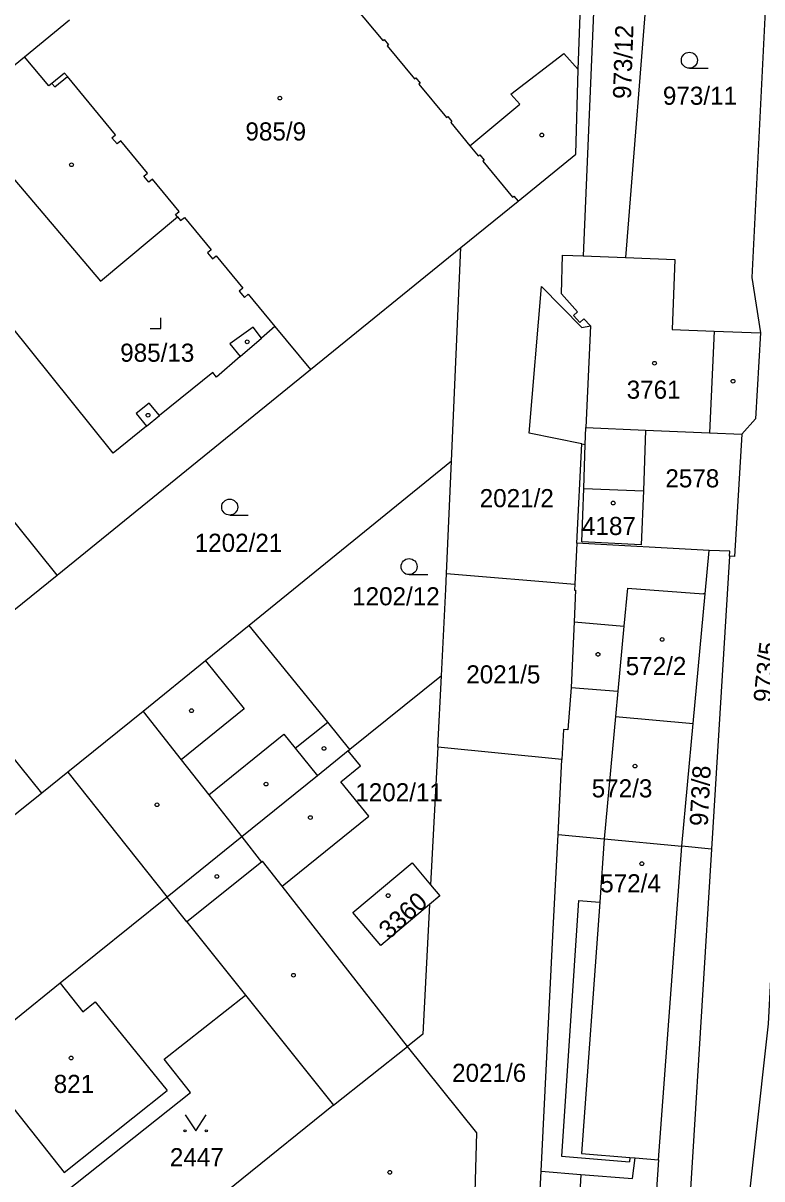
# Model space of a CAD drawing. Extents: x -679220 to -673243, y -1075091 to -1066557.
# Drawn here: x -676604.5 to -676535.2, y -1070693.4 to -1070584.9 of the extents above; entities that cross this region are included whole.
import ezdxf

# ---------------------------------------------------------------- set-up
doc = ezdxf.new("R2010")
doc.units = 0
for name, color, linetype in [('Hranice parcel', 7, 'Continuous'), ('Parcelní čísla', 7, 'Continuous'), ('Vnitřní kresba', 7, 'Continuous'), ('Značky budov', 7, 'Continuous'), ('Značky kultur', 7, 'Continuous')]:
    doc.layers.add(name, color=color, linetype=linetype)

msp = doc.modelspace()

# ---------------------------------------------------------------- linework, layer by layer
at = {"layer": 'Hranice parcel'}
for p, q in [((-676577.54, -1070617.39), (-676563.42, -1070605.94)), ((-676564.31, -1070625.98), (-676563.42, -1070605.94)), ((-676553.88, -1070606.64), (-676551.94, -1070606.72)), ((-676551.94, -1070606.72), (-676547.97, -1070606.88)), ((-676580.89, -1070613.36), (-676577.54, -1070617.39)), ((-676601.32, -1070636.69), (-676577.54, -1070617.39)), ((-676546.09, -1070623.08), (-676546.3, -1070628.79)), ((-676552.55, -1070633.7), (-676552.07, -1070624.37)), ((-676552.07, -1070624.37), (-676551.75, -1070624.43)), ((-676551.89, -1070628.55), (-676551.75, -1070624.43)), ((-676601.32, -1070636.69), (-676609.93, -1070625.97)), ((-676564.31, -1070625.98), (-676583.29, -1070641.4)), ((-676564.78, -1070636.53), (-676564.31, -1070625.98)), ((-676552.55, -1070633.7), (-676552.75, -1070637.54)), ((-676540.13, -1070634.36), (-676552.55, -1070633.7)), ((-676564.78, -1070636.53), (-676552.75, -1070637.54)), ((-676602.76, -1070657.14), (-676612.2, -1070645.51)), ((-676565.26, -1070646.13), (-676573.84, -1070653.06)), ((-676565.6, -1070652.82), (-676565.26, -1070646.13)), ((-676542.7, -1070662.14), (-676541.63, -1070650.6)), ((-676565.6, -1070652.82), (-676566.27, -1070665.75)), ((-676553.94, -1070653.98), (-676565.6, -1070652.82)), ((-676574, -1070653.18), (-676573.84, -1070653.06)), ((-676554.31, -1070661.04), (-676553.94, -1070653.98)), ((-676544.9, -1070691.58), (-676542.7, -1070662.14)), ((-676555.89, -1070692.64), (-676552.18, -1070692.93)), ((-676552.18, -1070692.93), (-676554.27, -1070737.66))]:
    msp.add_line(p, q, dxfattribs=at)
for points in [[(-676552.42, -1070589.24), (-676550.77, -1070544), (-676549.22, -1070544.14)], [(-676550.43, -1070571.47), (-676550.75, -1070578.67), (-676551.94, -1070606.72)], [(-676545.25, -1070571.85), (-676545.76, -1070578.94), (-676547.97, -1070606.88)], [(-676534.51, -1070576.48), (-676534.73, -1070580.56), (-676536.12, -1070608.74), (-676535.32, -1070613.94)], [(-676573.34, -1070583.4), (-676570.75, -1070586.52), (-676570.63, -1070586.42), (-676570.23, -1070586.9), (-676570.35, -1070587.01), (-676567.78, -1070590.11), (-676567.66, -1070590.01), (-676567.24, -1070590.51), (-676567.37, -1070590.61), (-676564.78, -1070593.73), (-676564.65, -1070593.63), (-676564.26, -1070594.11), (-676564.38, -1070594.21), (-676562.59, -1070596.38), (-676557.9, -1070592.49), (-676558.74, -1070591.53), (-676553.77, -1070587.73), (-676552.42, -1070589.24)], [(-676610.73, -1070593.24), (-676604.36, -1070588.03), (-676600.16, -1070584.56)], [(-676563.42, -1070605.94), (-676558.06, -1070601.59), (-676552.64, -1070597.19), (-676552.42, -1070589.24)], [(-676610.73, -1070593.24), (-676597.25, -1070609.08), (-676590, -1070603.07), (-676589.72, -1070603.41), (-676589.37, -1070603.12), (-676586.86, -1070606.15), (-676587.21, -1070606.44), (-676586.73, -1070607.01), (-676586.38, -1070606.73), (-676583.87, -1070609.75), (-676584.22, -1070610.04), (-676583.74, -1070610.62), (-676583.4, -1070610.33), (-676580.89, -1070613.36)], [(-676580.89, -1070613.36), (-676582.12, -1070614.43), (-676582.93, -1070613.42), (-676585.1, -1070614.99), (-676584.14, -1070616.17), (-676586.35, -1070618.09), (-676586.69, -1070617.68), (-676591.71, -1070621.7), (-676592.68, -1070620.54), (-676593.89, -1070621.52), (-676592.92, -1070622.71), (-676596.04, -1070625.24), (-676617.31, -1070598.76)], [(-676551.88, -1070612.63), (-676552.27, -1070612.99), (-676552.87, -1070612.32), (-676552.49, -1070611.96), (-676554, -1070610.29), (-676553.88, -1070606.64)], [(-676547.97, -1070606.88), (-676543.35, -1070607.06), (-676543.59, -1070613.63), (-676539.66, -1070613.79), (-676535.32, -1070613.94)], [(-676552.07, -1070624.37), (-676557.01, -1070623.37), (-676555.85, -1070609.6), (-676552.08, -1070613.45), (-676551.27, -1070613.3), (-676551.88, -1070612.63)], [(-676535.32, -1070613.94), (-676535.78, -1070622.02), (-676537.08, -1070623.45)], [(-676551.75, -1070624.43), (-676551.69, -1070622.84), (-676546.09, -1070623.08)], [(-676546.09, -1070623.08), (-676540.09, -1070623.34), (-676537.08, -1070623.45)], [(-676537.08, -1070623.45), (-676537.75, -1070634.95), (-676538.22, -1070634.91)], [(-676546.3, -1070628.79), (-676546.52, -1070633.83), (-676552.07, -1070633.55), (-676551.89, -1070628.55)], [(-676541.63, -1070650.6), (-676540.5, -1070638.45), (-676540.13, -1070634.36)], [(-676538.22, -1070634.91), (-676538.19, -1070634.44), (-676540.13, -1070634.36)], [(-676538.22, -1070634.91), (-676539.91, -1070662.4), (-676542.7, -1070662.14)], [(-676565.26, -1070646.13), (-676564.84, -1070637.99), (-676564.78, -1070636.53)], [(-676612.2, -1070645.51), (-676606.2, -1070640.64), (-676601.32, -1070636.69)], [(-676552.75, -1070637.54), (-676552.78, -1070638.1), (-676552.68, -1070638.1), (-676552.79, -1070641.07), (-676553.07, -1070647.24)], [(-676583.29, -1070641.4), (-676587.4, -1070644.74), (-676593.24, -1070649.49), (-676600.31, -1070655.17), (-676602.76, -1070657.14)], [(-676573.84, -1070653.06), (-676575.92, -1070650.48), (-676583.29, -1070641.4)], [(-676553.07, -1070647.24), (-676553.39, -1070651.2), (-676553.79, -1070651.18), (-676553.94, -1070653.98)], [(-676553.07, -1070647.24), (-676548.69, -1070647.58), (-676548.91, -1070649.97), (-676541.63, -1070650.6)], [(-676533.16, -1070651.54), (-676534.6, -1070678.8), (-676539.57, -1070723.69), (-676537, -1070723.83)], [(-676574, -1070653.18), (-676576.88, -1070655.51), (-676583.98, -1070661.24)], [(-676568.45, -1070680.93), (-676580.2, -1070665.89), (-676572.07, -1070659.32), (-676574.68, -1070656.08), (-676572.85, -1070654.6), (-676574, -1070653.18)], [(-676602.76, -1070657.14), (-676611.66, -1070664.29), (-676618.84, -1070670.06), (-676621.92, -1070672.64)], [(-676583.98, -1070661.24), (-676590.99, -1070666.9), (-676601.03, -1070675), (-676609.37, -1070681.74), (-676612.48, -1070684.25)], [(-676583.98, -1070661.24), (-676582.14, -1070663.62), (-676589.14, -1070669.22), (-676583.64, -1070676.11)], [(-676555.89, -1070692.64), (-676554.77, -1070669.91), (-676554.31, -1070661.04)], [(-676554.31, -1070661.04), (-676549.97, -1070661.45), (-676542.7, -1070662.14)], [(-676566.36, -1070667.59), (-676570.93, -1070671.45), (-676573.56, -1070668.36), (-676568.01, -1070663.68), (-676566.27, -1070665.75)], [(-676566.27, -1070665.75), (-676565.4, -1070666.78), (-676566.36, -1070667.59)], [(-676566.36, -1070667.59), (-676566.99, -1070679.77), (-676568.45, -1070680.93)], [(-676602.77, -1070696.34), (-676588.78, -1070685.25), (-676591.27, -1070682.11), (-676583.64, -1070676.11)], [(-676583.64, -1070676.11), (-676575.39, -1070686.43), (-676583.98, -1070693.39), (-676596.79, -1070703.78)], [(-676563.44, -1070712.61), (-676562.59, -1070712.39), (-676561.93, -1070689.04), (-676568.45, -1070680.93)], [(-676544.9, -1070691.58), (-676547.16, -1070725.43), (-676547.8, -1070728.15), (-676554.04, -1070737.64), (-676554.27, -1070737.66)], [(-676552.18, -1070692.93), (-676547.31, -1070693.32), (-676547.08, -1070691.39), (-676544.9, -1070691.58)], [(-676558.26, -1070737.92), (-676558.02, -1070732.43), (-676555.89, -1070692.64)]]:
    msp.add_lwpolyline(points, dxfattribs=at)
at = {"layer": 'Vnitřní kresba'}
for p, q in [((-676602.09, -1070590.77), (-676604.36, -1070588.03)), ((-676600.62, -1070589.56), (-676601.81, -1070590.54)), ((-676601.54, -1070590.87), (-676600.35, -1070589.88)), ((-676600.35, -1070589.88), (-676600.62, -1070589.56)), ((-676595.82, -1070595.35), (-676600.35, -1070589.88)), ((-676601.81, -1070590.54), (-676602.09, -1070590.77)), ((-676601.81, -1070590.54), (-676601.54, -1070590.87)), ((-676596.17, -1070595.63), (-676595.82, -1070595.35)), ((-676595.69, -1070596.21), (-676596.17, -1070595.63)), ((-676595.34, -1070595.92), (-676595.69, -1070596.21)), ((-676592.83, -1070598.95), (-676595.34, -1070595.92)), ((-676562.59, -1070596.38), (-676561.79, -1070597.34)), ((-676561.79, -1070597.34), (-676561.66, -1070597.24)), ((-676561.66, -1070597.24), (-676561.25, -1070597.74)), ((-676561.25, -1070597.74), (-676561.37, -1070597.84)), ((-676561.37, -1070597.84), (-676558.58, -1070601.21)), ((-676593.18, -1070599.24), (-676592.83, -1070598.95)), ((-676592.7, -1070599.81), (-676593.18, -1070599.24)), ((-676592.36, -1070599.53), (-676592.7, -1070599.81)), ((-676589.85, -1070602.55), (-676592.36, -1070599.53)), ((-676558.58, -1070601.21), (-676558.46, -1070601.11)), ((-676558.46, -1070601.11), (-676558.06, -1070601.59)), ((-676590.2, -1070602.83), (-676589.85, -1070602.55)), ((-676590, -1070603.07), (-676590.2, -1070602.83)), ((-676551.27, -1070613.3), (-676551.69, -1070622.84)), ((-676539.66, -1070613.79), (-676540.09, -1070623.34)), ((-676584.14, -1070616.17), (-676582.12, -1070614.43)), ((-676592.92, -1070622.71), (-676591.71, -1070621.7)), ((-676551.89, -1070628.55), (-676546.3, -1070628.79)), ((-676547.8, -1070637.9), (-676548.13, -1070641.49)), ((-676547.8, -1070637.9), (-676540.65, -1070638.44)), ((-676540.5, -1070638.45), (-676540.65, -1070638.44)), ((-676552.79, -1070641.07), (-676548.13, -1070641.49)), ((-676548.13, -1070641.49), (-676548.69, -1070647.58)), ((-676587.4, -1070644.74), (-676583.76, -1070649.24)), ((-676593.24, -1070649.49), (-676589.68, -1070654.01)), ((-676583.76, -1070649.24), (-676589.68, -1070654.01)), ((-676578.96, -1070652.94), (-676575.92, -1070650.48)), ((-676548.91, -1070649.97), (-676549.97, -1070661.45)), ((-676587.08, -1070657.3), (-676580.03, -1070651.61)), ((-676580.03, -1070651.61), (-676578.96, -1070652.94)), ((-676578.96, -1070652.94), (-676576.88, -1070655.51)), ((-676589.68, -1070654.01), (-676587.08, -1070657.3)), ((-676600.31, -1070655.17), (-676590.99, -1070666.9)), ((-676587.08, -1070657.3), (-676583.98, -1070661.24)), ((-676549.97, -1070661.45), (-676550.4, -1070667.37)), ((-676539.91, -1070662.4), (-676541.72, -1070691.81)), ((-676582.14, -1070663.62), (-676582.04, -1070663.54)), ((-676580.2, -1070665.89), (-676582.04, -1070663.54)), ((-676589.14, -1070669.22), (-676590.99, -1070666.9)), ((-676552.39, -1070667.24), (-676554, -1070691.23)), ((-676552.39, -1070667.24), (-676550.4, -1070667.37)), ((-676550.4, -1070667.37), (-676552.12, -1070690.96)), ((-676601.03, -1070675), (-676598.89, -1070677.66)), ((-676598.89, -1070677.66), (-676597.74, -1070676.73)), ((-676597.74, -1070676.73), (-676590.97, -1070685.07)), ((-676575.39, -1070686.43), (-676568.45, -1070680.93)), ((-676609.37, -1070681.74), (-676600.66, -1070692.75)), ((-676600.66, -1070692.75), (-676590.97, -1070685.07)), ((-676554, -1070691.23), (-676547.61, -1070691.75)), ((-676552.12, -1070690.96), (-676547.58, -1070691.35)), ((-676547.58, -1070691.35), (-676547.61, -1070691.75)), ((-676547.58, -1070691.35), (-676547.08, -1070691.39)), ((-676541.72, -1070691.81), (-676543.33, -1070716.64))]:
    msp.add_line(p, q, dxfattribs=at)
at = {"layer": 'Značky budov'}
for centre in [(-676580.41, -1070591.91), (-676555.84, -1070595.38), (-676599.96, -1070598.17), (-676583.47, -1070614.79), (-676545.26, -1070616.8), (-676537.89, -1070618.49), (-676592.78, -1070621.68), (-676549.13, -1070629.92), (-676544.55, -1070642.72), (-676550.56, -1070644.12), (-676588.7, -1070649.41), (-676576.27, -1070652.95), (-676547.09, -1070654.61), (-676581.71, -1070656.3), (-676591.94, -1070658.24), (-676577.55, -1070659.44), (-676546.45, -1070663.77), (-676586.32, -1070664.97), (-676570.25, -1070666.77), (-676579.14, -1070674.24), (-676599.99, -1070682.01), (-676570.1, -1070692.74)]:
    msp.add_circle(centre, 0.175, dxfattribs=at)
at = {"layer": 'Značky kultur'}
for p, q in [((-676541.99, -1070589.11), (-676540.24, -1070589.11)), ((-676591.58, -1070613.54), (-676591.58, -1070612.54)), ((-676592.58, -1070613.54), (-676591.58, -1070613.54)), ((-676585.12, -1070631.05), (-676583.37, -1070631.05)), ((-676568.29, -1070636.64), (-676566.54, -1070636.64))]:
    msp.add_line(p, q, dxfattribs=at)
msp.add_lwpolyline([(-676589.31, -1070687.34), (-676588.31, -1070688.84), (-676587.31, -1070687.34)], dxfattribs=at)
for centre, radius in [((-676541.99, -1070588.36), 0.75), ((-676585.12, -1070630.3), 0.75), ((-676568.29, -1070635.89), 0.75), ((-676589.31, -1070688.84), 0.1), ((-676587.31, -1070688.84), 0.1)]:
    msp.add_circle(centre, radius, dxfattribs=at)

# ---------------------------------------------------------------- texts
at = {"layer": 'Parcelní čísla'}
for s, rotation, p in [('973/12', 88, (-676547.47, -1070592.02)), ('973/5', 84, (-676534.3, -1070648.69)), ('973/8', 87, (-676540.27, -1070660.28)), ('3360', 42, (-676570.18, -1070670.94))]:
    msp.add_text(s, height=1.7, rotation=rotation, dxfattribs=at).set_placement(p)
for s, p in [('973/11', (-676544.47, -1070592.54)), ('985/9', (-676583.64, -1070595.89)), ('985/13', (-676595.39, -1070616.66)), ('3761', (-676547.87, -1070620.13)), ('2578', (-676544.24, -1070628.45)), ('2021/2', (-676561.66, -1070630.31)), ('4187', (-676552.06, -1070632.92)), ('1202/21', (-676588.4, -1070634.5)), ('1202/12', (-676573.63, -1070639.52)), ('2021/5', (-676562.92, -1070646.85)), ('572/2', (-676547.96, -1070646.07)), ('572/3', (-676551.15, -1070657.55)), ('1202/11', (-676573.33, -1070657.92)), ('572/4', (-676550.35, -1070666.46)), ('2021/6', (-676564.25, -1070684.25)), ('821', (-676601.63, -1070685.29)), ('2447', (-676590.73, -1070692.17))]:
    msp.add_text(s, height=1.7, dxfattribs=at).set_placement(p)

doc.saveas('drawing.dxf')
